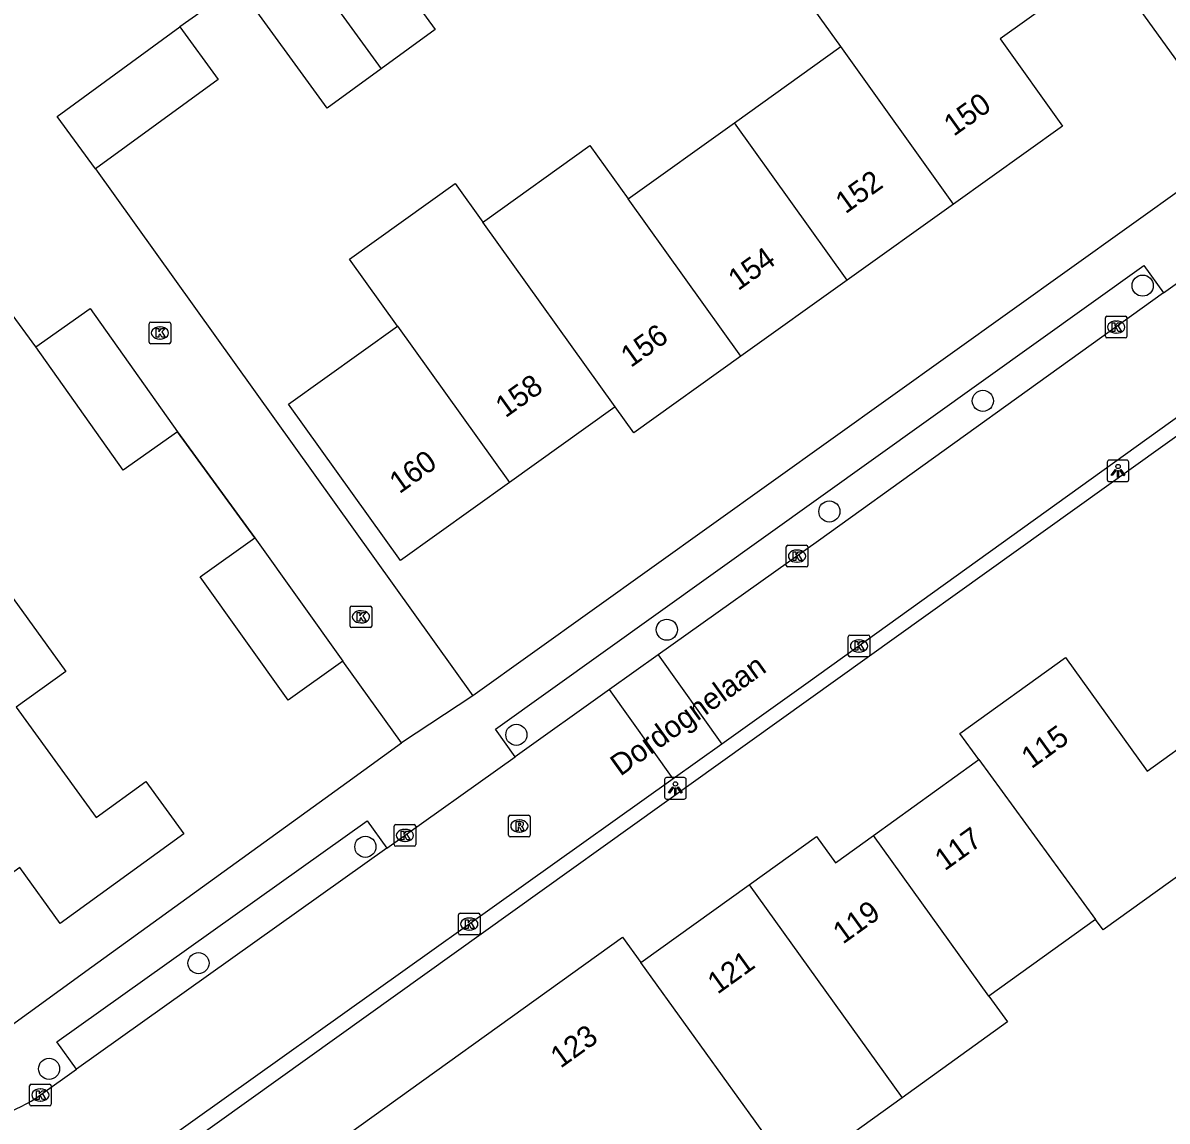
# Model space of a CAD drawing. Extents: x 158461 to 159795, y 387220 to 388672.
# Drawn here: x 159371.1 to 159424, y 387783 to 387833.8 of the extents above; entities that cross this region are included whole.
import ezdxf

# ---------------------------------------------------------------- set-up
doc = ezdxf.new("R2010")
doc.units = 0
for name, color, linetype in [('IMGEO_Boom', 7, 'Continuous'), ('IMGEO_Kolk', 7, 'Continuous'), ('IMGEO_Lichtpunt', 7, 'Continuous'), ('IMGEO_Muur', 7, 'Continuous'), ('IMGEO_Openbare_ruimte_label', 7, 'Continuous'), ('IMGEO_Pand', 7, 'Continuous'), ('IMGEO_Pand_nummerreeks', 7, 'Continuous'), ('IMGEO_Rijbaan_lokaal_open', 7, 'Continuous'), ('IMGEO_Rioolput', 7, 'Continuous'), ('IMGEO_Voetpad_open', 7, 'Continuous')]:
    doc.layers.add(name, color=color, linetype=linetype)

msp = doc.modelspace()

# ---------------------------------------------------------------- linework, layer by layer
at = {"layer": 'IMGEO_Boom'}
for centre in [(159422.885, 387821.641), (159415.491, 387816.307), (159408.39, 387811.189), (159400.87, 387805.715), (159393.908, 387800.852), (159386.921, 387795.671), (159379.198, 387790.285), (159372.287, 387785.396)]:
    msp.add_circle(centre, 0.489, dxfattribs=at)
at = {"layer": 'IMGEO_Kolk'}
for p, q in [((159376.913, 387819.023), (159376.913, 387819.875)), ((159376.988, 387819.949), (159377.84, 387819.949)), ((159377.914, 387819.875), (159377.914, 387819.023)), ((159421.158, 387819.295), (159421.158, 387820.147)), ((159421.233, 387820.221), (159422.085, 387820.221)), ((159421.646, 387820.001), (159421.671, 387820.001)), ((159422.159, 387820.147), (159422.159, 387819.295)), ((159377.401, 387819.729), (159377.426, 387819.729)), ((159421.669, 387819.441), (159421.644, 387819.441)), ((159377.84, 387818.949), (159376.988, 387818.949)), ((159377.424, 387819.169), (159377.399, 387819.169)), ((159422.085, 387819.221), (159421.233, 387819.221)), ((159406.391, 387808.696), (159406.391, 387809.548)), ((159406.466, 387809.622), (159407.318, 387809.622)), ((159406.879, 387809.402), (159406.904, 387809.402)), ((159407.392, 387809.548), (159407.392, 387808.696)), ((159406.902, 387808.842), (159406.877, 387808.842)), ((159407.318, 387808.622), (159406.466, 387808.622)), ((159386.215, 387805.887), (159386.215, 387806.739)), ((159386.29, 387806.813), (159387.142, 387806.813)), ((159386.703, 387806.593), (159386.728, 387806.593)), ((159387.216, 387806.739), (159387.216, 387805.887)), ((159387.142, 387805.813), (159386.29, 387805.813)), ((159386.726, 387806.033), (159386.701, 387806.033)), ((159409.259, 387804.539), (159409.259, 387805.391)), ((159409.334, 387805.465), (159410.186, 387805.465)), ((159409.747, 387805.245), (159409.772, 387805.245)), ((159410.26, 387805.391), (159410.26, 387804.539)), ((159409.77, 387804.685), (159409.745, 387804.685)), ((159410.186, 387804.465), (159409.334, 387804.465)), ((159388.25, 387795.772), (159388.25, 387796.624)), ((159388.325, 387796.698), (159389.177, 387796.698)), ((159389.251, 387796.624), (159389.251, 387795.772)), ((159388.738, 387796.478), (159388.763, 387796.478)), ((159389.177, 387795.698), (159388.325, 387795.698)), ((159388.761, 387795.918), (159388.736, 387795.918)), ((159391.229, 387791.67), (159391.229, 387792.522)), ((159391.304, 387792.596), (159392.156, 387792.596)), ((159391.717, 387792.376), (159391.742, 387792.376)), ((159392.23, 387792.522), (159392.23, 387791.67)), ((159391.74, 387791.816), (159391.715, 387791.816)), ((159392.156, 387791.596), (159391.304, 387791.596)), ((159371.385, 387783.757), (159371.385, 387784.609)), ((159371.46, 387784.683), (159372.312, 387784.683)), ((159371.873, 387784.463), (159371.898, 387784.463)), ((159372.386, 387784.609), (159372.386, 387783.757)), ((159371.896, 387783.903), (159371.871, 387783.903)), ((159372.312, 387783.683), (159371.46, 387783.683))]:
    msp.add_line(p, q, dxfattribs=at)
for points in [[(159376.913, 387819.023), (159376.913, 387819.875)], [(159376.988, 387819.949), (159377.84, 387819.949)], [(159377.914, 387819.875), (159377.914, 387819.023)], [(159421.158, 387819.295), (159421.158, 387820.147)], [(159421.233, 387820.221), (159422.085, 387820.221)], [(159421.479, 387819.921), (159421.602, 387819.921), (159421.602, 387819.77), (159421.732, 387819.921), (159421.896, 387819.921), (159421.75, 387819.77), (159421.903, 387819.521), (159421.751, 387819.521), (159421.666, 387819.685), (159421.602, 387819.618), (159421.602, 387819.521), (159421.479, 387819.521), (159421.479, 387819.921)], [(159422.159, 387820.147), (159422.159, 387819.295)], [(159377.234, 387819.649), (159377.357, 387819.649), (159377.357, 387819.498), (159377.487, 387819.649), (159377.651, 387819.649), (159377.505, 387819.498), (159377.658, 387819.249), (159377.506, 387819.249), (159377.421, 387819.413), (159377.357, 387819.346), (159377.357, 387819.249), (159377.234, 387819.249), (159377.234, 387819.649)], [(159377.84, 387818.949), (159376.988, 387818.949)], [(159422.085, 387819.221), (159421.233, 387819.221)], [(159406.391, 387808.696), (159406.391, 387809.548)], [(159406.466, 387809.622), (159407.318, 387809.622)], [(159406.712, 387809.322), (159406.835, 387809.322), (159406.835, 387809.171), (159406.965, 387809.322), (159407.129, 387809.322), (159406.983, 387809.171), (159407.136, 387808.922), (159406.984, 387808.922), (159406.899, 387809.086), (159406.835, 387809.019), (159406.835, 387808.922), (159406.712, 387808.922), (159406.712, 387809.322)], [(159407.392, 387809.548), (159407.392, 387808.696)], [(159407.318, 387808.622), (159406.466, 387808.622)], [(159386.215, 387805.887), (159386.215, 387806.739)], [(159386.29, 387806.813), (159387.142, 387806.813)], [(159387.216, 387806.739), (159387.216, 387805.887)], [(159386.536, 387806.513), (159386.659, 387806.513), (159386.659, 387806.362), (159386.789, 387806.513), (159386.953, 387806.513), (159386.807, 387806.362), (159386.96, 387806.113), (159386.808, 387806.113), (159386.723, 387806.277), (159386.659, 387806.21), (159386.659, 387806.113), (159386.536, 387806.113), (159386.536, 387806.513)], [(159387.142, 387805.813), (159386.29, 387805.813)], [(159409.259, 387804.539), (159409.259, 387805.391)], [(159409.334, 387805.465), (159410.186, 387805.465)], [(159409.58, 387805.165), (159409.703, 387805.165), (159409.703, 387805.014), (159409.833, 387805.165), (159409.997, 387805.165), (159409.851, 387805.014), (159410.004, 387804.765), (159409.852, 387804.765), (159409.767, 387804.929), (159409.703, 387804.862), (159409.703, 387804.765), (159409.58, 387804.765), (159409.58, 387805.165)], [(159410.26, 387805.391), (159410.26, 387804.539)], [(159410.186, 387804.465), (159409.334, 387804.465)], [(159388.25, 387795.772), (159388.25, 387796.624)], [(159388.325, 387796.698), (159389.177, 387796.698)], [(159389.251, 387796.624), (159389.251, 387795.772)], [(159388.571, 387796.398), (159388.694, 387796.398), (159388.694, 387796.247), (159388.824, 387796.398), (159388.988, 387796.398), (159388.842, 387796.247), (159388.995, 387795.998), (159388.843, 387795.998), (159388.758, 387796.162), (159388.694, 387796.095), (159388.694, 387795.998), (159388.571, 387795.998), (159388.571, 387796.398)], [(159389.177, 387795.698), (159388.325, 387795.698)], [(159391.229, 387791.67), (159391.229, 387792.522)], [(159391.304, 387792.596), (159392.156, 387792.596)], [(159391.55, 387792.296), (159391.673, 387792.296), (159391.673, 387792.145), (159391.803, 387792.296), (159391.967, 387792.296), (159391.821, 387792.145), (159391.974, 387791.896), (159391.822, 387791.896), (159391.737, 387792.06), (159391.673, 387791.993), (159391.673, 387791.896), (159391.55, 387791.896), (159391.55, 387792.296)], [(159392.23, 387792.522), (159392.23, 387791.67)], [(159392.156, 387791.596), (159391.304, 387791.596)], [(159371.385, 387783.757), (159371.385, 387784.609)], [(159371.46, 387784.683), (159372.312, 387784.683)], [(159371.706, 387784.383), (159371.829, 387784.383), (159371.829, 387784.232), (159371.959, 387784.383), (159372.123, 387784.383), (159371.977, 387784.232), (159372.13, 387783.983), (159371.978, 387783.983), (159371.893, 387784.147), (159371.829, 387784.08), (159371.829, 387783.983), (159371.706, 387783.983), (159371.706, 387784.383)], [(159372.386, 387784.609), (159372.386, 387783.757)], [(159372.312, 387783.683), (159371.46, 387783.683)]]:
    msp.add_lwpolyline(points, dxfattribs=at)
for centre, start, end in [((159376.99, 387819.873), 91.552, 178.448), ((159376.99, 387819.873), 91.552, 178.448), ((159377.838, 387819.873), 1.552, 88.448), ((159377.838, 387819.873), 1.552, 88.448), ((159421.235, 387820.145), 91.552, 178.448), ((159421.235, 387820.145), 91.552, 178.448), ((159422.083, 387820.145), 1.552, 88.448), ((159422.083, 387820.145), 1.552, 88.448), ((159376.99, 387819.025), 181.552, 268.448), ((159376.99, 387819.025), 181.552, 268.448), ((159377.838, 387819.025), 271.552, 358.448), ((159377.838, 387819.025), 271.552, 358.448), ((159421.235, 387819.297), 181.552, 268.448), ((159421.235, 387819.297), 181.552, 268.448), ((159422.083, 387819.297), 271.552, 358.448), ((159422.083, 387819.297), 271.552, 358.448), ((159406.468, 387809.546), 91.552, 178.448), ((159406.468, 387809.546), 91.552, 178.448), ((159407.316, 387809.546), 1.552, 88.448), ((159407.316, 387809.546), 1.552, 88.448), ((159406.468, 387808.698), 181.552, 268.448), ((159406.468, 387808.698), 181.552, 268.448), ((159407.316, 387808.698), 271.552, 358.448), ((159407.316, 387808.698), 271.552, 358.448), ((159386.292, 387806.737), 91.552, 178.448), ((159386.292, 387806.737), 91.552, 178.448), ((159387.14, 387806.737), 1.552, 88.448), ((159387.14, 387806.737), 1.552, 88.448), ((159386.292, 387805.889), 181.552, 268.448), ((159386.292, 387805.889), 181.552, 268.448), ((159387.14, 387805.889), 271.552, 358.448), ((159387.14, 387805.889), 271.552, 358.448), ((159409.336, 387805.389), 91.552, 178.448), ((159409.336, 387805.389), 91.552, 178.448), ((159410.184, 387805.389), 1.552, 88.448), ((159410.184, 387805.389), 1.552, 88.448), ((159409.336, 387804.541), 181.552, 268.448), ((159409.336, 387804.541), 181.552, 268.448), ((159410.184, 387804.541), 271.552, 358.448), ((159410.184, 387804.541), 271.552, 358.448), ((159388.327, 387796.622), 91.552, 178.448), ((159388.327, 387796.622), 91.552, 178.448), ((159389.175, 387796.622), 1.552, 88.448), ((159389.175, 387796.622), 1.552, 88.448), ((159388.327, 387795.774), 181.552, 268.448), ((159388.327, 387795.774), 181.552, 268.448), ((159389.175, 387795.774), 271.552, 358.448), ((159389.175, 387795.774), 271.552, 358.448), ((159391.306, 387792.52), 91.552, 178.448), ((159391.306, 387792.52), 91.552, 178.448), ((159392.154, 387792.52), 1.552, 88.448), ((159392.154, 387792.52), 1.552, 88.448), ((159391.306, 387791.672), 181.552, 268.448), ((159391.306, 387791.672), 181.552, 268.448), ((159392.154, 387791.672), 271.552, 358.448), ((159392.154, 387791.672), 271.552, 358.448), ((159371.462, 387784.607), 91.552, 178.448), ((159371.462, 387784.607), 91.552, 178.448), ((159372.31, 387784.607), 1.552, 88.448), ((159372.31, 387784.607), 1.552, 88.448), ((159371.462, 387783.759), 181.552, 268.448), ((159371.462, 387783.759), 181.552, 268.448), ((159372.31, 387783.759), 271.552, 358.448), ((159372.31, 387783.759), 271.552, 358.448)]:
    msp.add_arc(centre, 0.0765, start, end, dxfattribs=at)
for centre, major_axis, ratio, start_param, end_param in [((159421.645, 387819.721), (-0.387, 0.002), 0.722429, 4.712389, 7.853982), ((159421.67, 387819.721), (-0.39, 0.002), 0.717154, 1.570796, 4.712389), ((159377.4, 387819.449), (-0.387, 0.002), 0.722429, 4.712389, 7.853982), ((159377.425, 387819.449), (-0.39, 0.002), 0.717154, 1.570796, 4.712389), ((159406.878, 387809.122), (-0.387, 0.002), 0.722429, 4.712389, 7.853982), ((159406.903, 387809.122), (-0.39, 0.002), 0.717154, 1.570796, 4.712389), ((159386.702, 387806.313), (-0.387, 0.002), 0.722429, 4.712389, 7.853982), ((159386.727, 387806.313), (-0.39, 0.002), 0.717154, 1.570796, 4.712389), ((159409.746, 387804.965), (-0.387, 0.002), 0.722429, 4.712389, 7.853982), ((159409.771, 387804.965), (-0.39, 0.002), 0.717154, 1.570796, 4.712389), ((159388.737, 387796.198), (-0.387, 0.002), 0.722429, 4.712389, 7.853982), ((159388.762, 387796.198), (-0.39, 0.002), 0.717154, 1.570796, 4.712389), ((159391.716, 387792.096), (-0.387, 0.002), 0.722429, 4.712389, 7.853982), ((159391.741, 387792.096), (-0.39, 0.002), 0.717154, 1.570796, 4.712389), ((159371.872, 387784.183), (-0.387, 0.002), 0.722429, 4.712389, 7.853982), ((159371.897, 387784.183), (-0.39, 0.002), 0.717154, 1.570796, 4.712389)]:
    msp.add_ellipse(centre, major_axis=major_axis, ratio=ratio, start_param=start_param, end_param=end_param, dxfattribs=at)
at = {"layer": 'IMGEO_Lichtpunt'}
for p, q in [((159421.246, 387813.472), (159421.246, 387812.665)), ((159421.246, 387813.472), (159421.246, 387812.665)), ((159422.148, 387813.567), (159421.34, 387813.567)), ((159422.148, 387813.567), (159421.34, 387813.567)), ((159422.242, 387812.665), (159422.242, 387813.472)), ((159422.242, 387812.665), (159422.242, 387813.472)), ((159421.34, 387812.571), (159422.148, 387812.571)), ((159421.34, 387812.571), (159422.148, 387812.571)), ((159400.766, 387798.781), (159400.766, 387797.974)), ((159400.766, 387798.781), (159400.766, 387797.974)), ((159401.668, 387798.876), (159400.86, 387798.876)), ((159401.668, 387798.876), (159400.86, 387798.876)), ((159401.762, 387797.974), (159401.762, 387798.781)), ((159401.762, 387797.974), (159401.762, 387798.781)), ((159400.86, 387797.88), (159401.668, 387797.88)), ((159400.86, 387797.88), (159401.668, 387797.88))]:
    msp.add_line(p, q, dxfattribs=at)
for points in [[(159421.62, 387813.136), (159421.659, 387813.108), (159421.471, 387812.846), (159421.433, 387812.873), (159421.62, 387813.136)], [(159421.722, 387813.088), (159421.769, 387813.088), (159421.769, 387812.766), (159421.722, 387812.766), (159421.722, 387813.088)], [(159421.832, 387813.108), (159421.87, 387813.135), (159422.057, 387812.873), (159422.018, 387812.845), (159421.832, 387813.108)], [(159401.14, 387798.445), (159401.179, 387798.417), (159400.991, 387798.155), (159400.953, 387798.182), (159401.14, 387798.445)], [(159401.242, 387798.397), (159401.289, 387798.397), (159401.289, 387798.075), (159401.242, 387798.075), (159401.242, 387798.397)], [(159401.352, 387798.417), (159401.39, 387798.444), (159401.577, 387798.182), (159401.538, 387798.154), (159401.352, 387798.417)]]:
    msp.add_lwpolyline(points, dxfattribs=at)
for centre in [(159421.745, 387813.27), (159401.265, 387798.579)]:
    msp.add_circle(centre, 0.0994, dxfattribs=at)
for centre, start, end in [((159421.34, 387813.472), 90, 180), ((159421.34, 387813.472), 90, 180), ((159422.148, 387813.472), 0, 90), ((159422.148, 387813.472), 0, 90), ((159421.34, 387812.665), 180, 270), ((159421.34, 387812.665), 180, 270), ((159422.148, 387812.665), 270, 0), ((159422.148, 387812.665), 270, 360), ((159400.86, 387798.781), 90, 180), ((159400.86, 387798.781), 90, 180), ((159401.668, 387798.781), 0, 90), ((159401.668, 387798.781), 0, 90), ((159400.86, 387797.974), 180, 270), ((159400.86, 387797.974), 180, 270), ((159401.668, 387797.974), 270, 0), ((159401.668, 387797.974), 270, 360)]:
    msp.add_arc(centre, 0.0946, start, end, dxfattribs=at)
at = {"layer": 'IMGEO_Muur'}
for points in [[(159378.228, 387814.878), (159381.8, 387809.968)], [(159374.257, 387790.114), (159386.064, 387798.652)]]:
    msp.add_lwpolyline(points, dxfattribs=at)
at = {"layer": 'IMGEO_Pand'}
for points in [[(159408.914, 387832.704), (159406.05, 387836.706), (159411.024, 387840.267), (159412.126, 387838.728), (159414.654, 387840.538)], [(159385.913, 387839.079), (159386.026, 387839.161), (159390.152, 387833.495), (159387.652, 387831.675)], [(159383.527, 387837.342), (159387.652, 387831.675)], [(159429.973, 387834.994), (159424.937, 387831.388), (159421.216, 387836.584), (159418.752, 387834.82)], [(159387.652, 387831.675), (159385.154, 387829.856), (159381.028, 387835.522)], [(159418.752, 387834.82), (159416.288, 387833.055), (159419.175, 387829.024), (159414.134, 387825.414)], [(159374.432, 387827.043), (159372.661, 387829.469), (159378.332, 387833.61)], [(159378.332, 387833.61), (159380.103, 387831.184), (159374.432, 387827.043)], [(159403.994, 387829.181), (159408.914, 387832.704)], [(159414.134, 387825.414), (159408.914, 387832.704)], [(159399.075, 387825.659), (159403.994, 387829.181)], [(159409.213, 387821.891), (159403.994, 387829.181)], [(159392.361, 387824.577), (159392.391, 387824.598), (159392.444, 387824.636), (159397.312, 387828.122), (159399.075, 387825.659)], [(159388.4, 387819.758), (159386.191, 387822.866), (159391.079, 387826.367), (159392.361, 387824.577)], [(159404.294, 387818.369), (159399.075, 387825.659)], [(159414.134, 387825.414), (159409.213, 387821.891)], [(159398.48, 387816.031), (159392.361, 387824.577)], [(159409.213, 387821.891), (159404.294, 387818.369)], [(159371.666, 387818.806), (159374.188, 387820.589), (159378.228, 387814.878)], [(159393.591, 387812.529), (159388.552, 387808.921), (159383.371, 387816.156), (159388.4, 387819.758)], [(159388.4, 387819.758), (159393.591, 387812.529)], [(159378.228, 387814.878), (159375.707, 387813.094), (159371.666, 387818.806)], [(159404.294, 387818.369), (159399.344, 387814.825), (159398.48, 387816.031)], [(159398.48, 387816.031), (159398.366, 387815.949), (159393.591, 387812.529)], [(159385.874, 387804.267), (159383.344, 387802.459), (159379.27, 387808.16), (159381.8, 387809.968)], [(159381.8, 387809.968), (159385.874, 387804.267)], [(159365.973, 387806.095), (159367.234, 387807.007), (159369.529, 387808.66), (159373.067, 387803.776), (159370.763, 387802.136)], [(159415.31, 387799.709), (159414.43, 387800.915), (159419.317, 387804.431), (159423.096, 387799.178), (159425.579, 387800.964)], [(159370.763, 387802.136), (159374.465, 387797.026), (159376.763, 387798.691), (159378.519, 387796.267), (159372.801, 387792.124), (159370.926, 387794.712), (159366.983, 387791.855), (159363.381, 387796.826)], [(159410.427, 387796.196), (159415.138, 387799.585), (159415.31, 387799.709)], [(159415.31, 387799.709), (159420.709, 387792.311)], [(159404.671, 387793.91), (159407.799, 387796.155), (159408.674, 387794.935), (159410.427, 387796.196)], [(159415.773, 387788.76), (159410.427, 387796.196)], [(159429.759, 387795.15), (159427.363, 387793.426), (159425.97, 387795.363), (159421.056, 387791.828), (159420.709, 387792.311)], [(159399.667, 387790.31), (159404.671, 387793.91)], [(159404.671, 387793.91), (159411.756, 387784.056)], [(159420.709, 387792.311), (159415.773, 387788.76)], [(159384.435, 387781.15), (159398.814, 387791.495), (159399.667, 387790.31)], [(159404.957, 387782.973), (159399.667, 387790.31)], [(159415.773, 387788.76), (159416.632, 387787.565), (159411.756, 387784.056)], [(159411.756, 387784.056), (159406.763, 387780.463), (159404.957, 387782.973)]]:
    msp.add_lwpolyline(points, dxfattribs=at)
at = {"layer": 'IMGEO_Rijbaan_lokaal_open'}
for points in [[(159381.028, 387835.522), (159378.332, 387833.61)], [(159374.432, 387827.043), (159391.892, 387802.659)], [(159423.855, 387821.3), (159429.212, 387825.148)], [(159437.27, 387824.724), (159407.401, 387803.269), (159403.416, 387800.427)], [(159423.855, 387821.3), (159407.886, 387809.833), (159400.475, 387804.553)], [(159371.666, 387818.806), (159370.45, 387820.481)], [(159381.8, 387809.968), (159378.228, 387814.878)], [(159400.475, 387804.553), (159398.219, 387802.946)], [(159400.475, 387804.553), (159403.416, 387800.427)], [(159388.589, 387800.478), (159385.874, 387804.267)], [(159398.219, 387802.946), (159393.853, 387799.835)], [(159401.16, 387798.819), (159398.219, 387802.946)], [(159391.892, 387802.659), (159388.589, 387800.478)], [(159403.416, 387800.427), (159401.16, 387798.819)], [(159387.912, 387795.603), (159393.853, 387799.835)], [(159401.16, 387798.819), (159373.47, 387779.072)], [(159387.912, 387795.603), (159373.558, 387785.377)], [(159371.888, 387784.187), (159373.558, 387785.377)]]:
    msp.add_lwpolyline(points, dxfattribs=at)
msp.add_arc((159368.145, 387789.382), 6.403, 268.6556, 305.769, dxfattribs=at)
at = {"layer": 'IMGEO_Rioolput'}
for p, q in [((159393.618, 387797.132), (159394.47, 387797.132)), ((159393.543, 387796.206), (159393.543, 387797.058)), ((159394.031, 387796.912), (159394.056, 387796.912)), ((159394.544, 387797.058), (159394.544, 387796.206)), ((159394.47, 387796.132), (159393.618, 387796.132)), ((159394.054, 387796.352), (159394.029, 387796.352))]:
    msp.add_line(p, q, dxfattribs=at)
for points in [[(159393.618, 387797.132), (159394.47, 387797.132)], [(159393.543, 387796.206), (159393.543, 387797.058)], [(159394.132, 387796.83), (159393.88, 387796.832), (159393.88, 387796.432)], [(159393.88, 387796.432), (159394.004, 387796.432), (159394.004, 387796.594), (159394.015, 387796.594)], [(159394.058, 387796.751), (159394.004, 387796.751), (159394.004, 387796.67)], [(159394.004, 387796.67), (159394.056, 387796.67)], [(159394.062, 387796.565), (159394.133, 387796.432), (159394.273, 387796.432), (159394.208, 387796.558)], [(159394.544, 387797.058), (159394.544, 387796.206)], [(159394.47, 387796.132), (159393.618, 387796.132)]]:
    msp.add_lwpolyline(points, dxfattribs=at)
for centre, radius, start, end in [((159393.62, 387797.056), 0.0765, 91.552, 178.448), ((159393.62, 387797.056), 0.0765, 91.552, 178.448), ((159394.468, 387797.056), 0.0765, 1.552, 88.448), ((159394.468, 387797.056), 0.0765, 1.552, 88.448), ((159394.014, 387796.541), 0.0533, 26.0293, 88.6989), ((159394.04, 387796.859), 0.19, 274.7715, 282.9687), ((159394.064, 387796.655), 0.0964, 77.0061, 93.1865), ((159394.078, 387796.712), 0.0378, 276.6634, 79.6772), ((159394.131, 387796.72), 0.109, 350.3612, 89.416), ((159394.129, 387796.72), 0.112, 277.5842, 350.9817), ((159394.113, 387796.505), 0.108, 29.5134, 73.7905), ((159393.62, 387796.208), 0.0765, 181.552, 268.448), ((159393.62, 387796.208), 0.0765, 181.552, 268.448), ((159394.468, 387796.208), 0.0765, 271.552, 358.448), ((159394.468, 387796.208), 0.0765, 271.552, 358.448)]:
    msp.add_arc(centre, radius, start, end, dxfattribs=at)
for centre, major_axis, ratio, start_param, end_param in [((159394.03, 387796.632), (-0.387, 0.002), 0.722429, 4.712389, 7.853982), ((159394.055, 387796.632), (-0.39, 0.002), 0.717154, 1.570796, 4.712389)]:
    msp.add_ellipse(centre, major_axis=major_axis, ratio=ratio, start_param=start_param, end_param=end_param, dxfattribs=at)
at = {"layer": 'IMGEO_Voetpad_open'}
for points in [[(159438.823, 387836.238), (159391.892, 387802.659)], [(159437.494, 387824.009), (159373.276, 387778.027)], [(159393.853, 387799.835), (159392.945, 387801.11), (159422.941, 387822.572), (159423.855, 387821.3)], [(159369.846, 387786.924), (159374.257, 387790.114), (159386.064, 387798.652), (159388.589, 387800.478)], [(159373.558, 387785.377), (159372.65, 387786.652), (159387.004, 387796.878), (159387.912, 387795.603)]]:
    msp.add_lwpolyline(points, dxfattribs=at)

# ---------------------------------------------------------------- texts
at = {"layer": 'IMGEO_Openbare_ruimte_label'}
msp.add_text('Dordognelaan', height=1, rotation=35.6776, dxfattribs=at).set_placement((159398.72, 387798.91))
at = {"layer": 'IMGEO_Pand_nummerreeks'}
for s, rotation, p in [('150', 35.6034, (159414.143, 387828.521)), ('152', 35.6034, (159409.133, 387824.934)), ('154', 35.6034, (159404.167, 387821.378)), ('156', 35.6036, (159399.2, 387817.82)), ('158', 35.6093, (159393.401, 387815.494)), ('160', 35.6072, (159388.494, 387811.98)), ('115', 35.7354, (159417.736, 387799.253)), ('117', 35.7354, (159413.727, 387794.529)), ('119', 35.7327, (159409.015, 387791.139)), ('121', 35.7302, (159403.213, 387788.82)), ('123', 35.732, (159395.949, 387785.394))]:
    msp.add_text(s, height=1, rotation=rotation, dxfattribs=at).set_placement(p)

doc.saveas('drawing.dxf')
